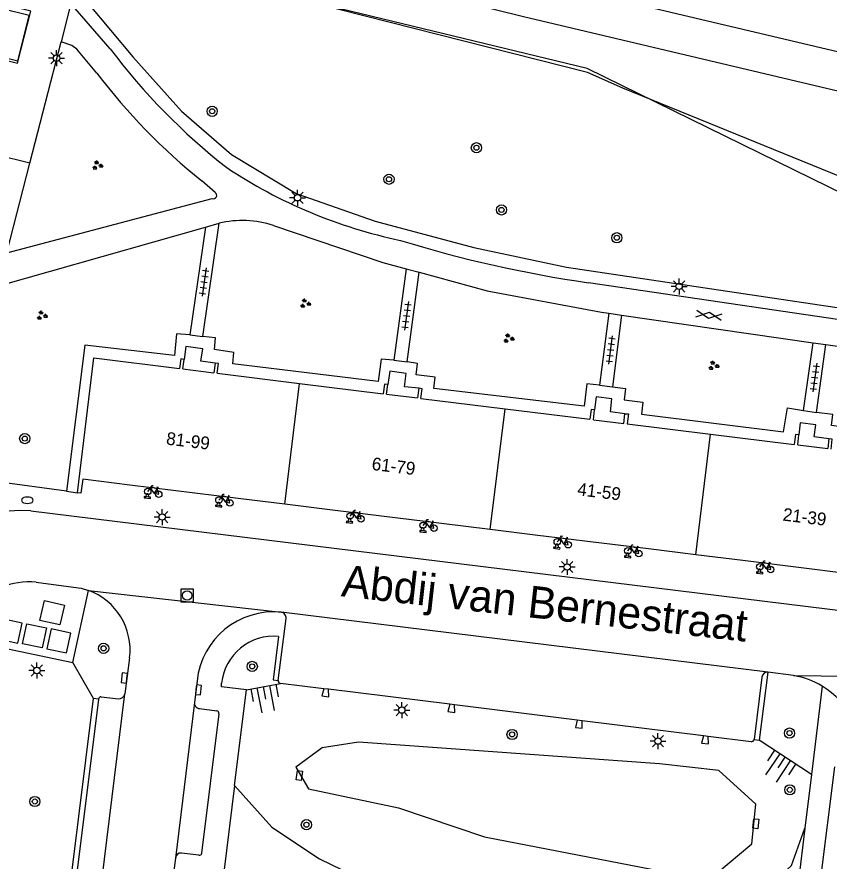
# Model space of a CAD drawing. Extents: x 131000 to 133014, y 396499 to 399001.
# Drawn here: x 131752.2 to 131815.9, y 397296.4 to 397362.6 of the extents above; entities that cross this region are included whole.
import ezdxf

# ---------------------------------------------------------------- set-up
doc = ezdxf.new("R2010")
doc.units = 0
for name, color, linetype in [('gg-afsc-hekwerk', 7, 'Continuous'), ('gg-anno-huisnummerreeks BGT', 7, 'Continuous'), ('gg-anno-openbare ruimte label', 7, 'Continuous'), ('gg-aspt-spoorlijn', 7, 'Continuous'), ('gg-bbg-hoofdgebouw', 7, 'Continuous'), ('gg-bbg-toegangstrap', 7, 'Continuous'), ('gg-bbg-tussenscheiding', 7, 'Continuous'), ('gg-knt-bovenkant onderkant talud', 7, 'Continuous'), ('gg-knt-verharding', 7, 'Continuous'), ('gg-knt-verharding nz', 7, 'Continuous'), ('gg-kwrk-afval apart plaats', 7, 'Continuous'), ('gt-grn-groengrens', 7, 'Continuous'), ('gt-grn-weggrens', 7, 'Continuous'), ('gt-symb-boom', 7, 'Continuous'), ('gt-symb-brandkraan', 7, 'Continuous'), ('gt-symb-fietsenrek', 7, 'Continuous'), ('gt-symb-gesloten verharding', 7, 'Continuous'), ('gt-symb-groenvak', 7, 'Continuous'), ('gt-symb-kolk', 7, 'Continuous'), ('gt-symb-kolk center center', 7, 'Continuous'), ('gt-symb-lichtmast', 7, 'Continuous'), ('gt-symb-rioolschacht', 7, 'Continuous'), ('gt-symb-talud symbool', 7, 'Continuous'), ('gt-symb-tegel verharding', 7, 'Continuous'), ('gx-grn-IMGEO niveau 01', 7, 'Continuous'), ('gx-grn-maaiveld', 7, 'Continuous')]:
    doc.layers.add(name, color=color, linetype=linetype)

# ---------------------------------------------------------------- blocks, each defined once
blk = doc.blocks.new('gt0-BOOM')
at = {"layer": 'gt-symb-boom'}
for radius in [0.4, 0.2]:
    blk.add_circle((0, 0), radius, dxfattribs=at)
blk = doc.blocks.new('gt0-GRVAK')
at = {"layer": 'gt-symb-groenvak'}
for p, q in [((-0.11, 0.189), (-0.228, 0.24)), ((-0.182, 0.153), (0.088, 0.153)), ((-0.091, 0.211), (-0.156, 0.322)), ((-0.047, 0.214), (-0.047, 0.393)), ((-0.004, 0.211), (0.061, 0.322)), ((0.015, 0.189), (0.133, 0.24)), ((0.262, -0.052), (0.197, 0.059)), ((0.305, -0.049), (0.305, 0.13)), ((0.349, -0.052), (0.414, 0.059)), ((-0.245, -0.228), (-0.363, -0.177)), ((-0.318, -0.264), (-0.047, -0.264)), ((-0.226, -0.206), (-0.291, -0.095)), ((-0.183, -0.203), (-0.183, -0.024)), ((-0.139, -0.206), (-0.074, -0.095)), ((-0.12, -0.228), (-0.002, -0.177)), ((0.243, -0.074), (0.125, -0.023)), ((0.17, -0.11), (0.441, -0.11)), ((0.368, -0.074), (0.486, -0.023))]:
    blk.add_line(p, q, dxfattribs=at)
blk = doc.blocks.new('gt0-LMAST')
at = {"layer": 'gt-symb-lichtmast'}
for p, q in [((-0.182, 0.173), (-0.447, 0.438)), ((-0.005, 0.246), (-0.005, 0.621)), ((0.172, 0.173), (0.437, 0.438)), ((-0.255, -0.004), (-0.63, -0.004)), ((-0.182, -0.181), (-0.447, -0.446)), ((-0.005, -0.254), (-0.005, -0.629)), ((0.437, -0.446), (0.172, -0.181)), ((0.245, -0.004), (0.62, -0.004))]:
    blk.add_line(p, q, dxfattribs=at)
blk.add_circle((-0.005, -0.004), 0.25, dxfattribs=at)
blk = doc.blocks.new('gt0-TEG1')
at = {"layer": 'gt-symb-tegel verharding'}
for p, q in [((-1.125, 0), (1.125, 0)), ((-0.9, -0.25), (-0.9, 0.25)), ((-0.45, -0.25), (-0.45, 0.25)), ((0, -0.25), (0, 0.25)), ((0.45, -0.25), (0.45, 0.25)), ((0.9, -0.25), (0.9, 0.25))]:
    blk.add_line(p, q, dxfattribs=at)
blk = doc.blocks.new('gt0-GESVH1')
at = {"layer": 'gt-symb-gesloten verharding'}
for p, q in [((-0.992, -0.261), (0.008, 0.239)), ((0.008, -0.261), (-0.992, 0.239)), ((0.008, 0.239), (1.008, -0.261)), ((1.008, 0.239), (0.008, -0.261))]:
    blk.add_line(p, q, dxfattribs=at)
blk = doc.blocks.new('gt0-FREK')
at = {"layer": 'gt-symb-fietsenrek'}
for p, q in [((0.259, 0.762), (0.294, 0.823)), ((0.54, 0.335), (0.259, 0.762)), ((0.294, 0.823), (0.767, 0.714)), ((0.767, 0.714), (0.54, 0.335)), ((0.757, 0.841), (0.866, 0.816)), ((0.767, 0.714), (0.84, 0.822)), ((0.895, 0.252), (0.767, 0.714))]:
    blk.add_line(p, q, dxfattribs=at)
for points in [[(0.036, 0.476), (0.228, 0.708), (0.259, 0.762)], [(0.294, 0.823), (0.36, 0.937), (0.452, 0.935)], [(-0.124, 0), (-0.047, 0.312), (0.053, 0.312), (0.12, 0)], [(0.54, 0.335), (0.555, 0.305), (0.895, 0.252)]]:
    blk.add_lwpolyline(points, dxfattribs=at)
for centre in [(0.036, 0.476), (0.895, 0.252)]:
    blk.add_circle(centre, 0.252, dxfattribs=at)
blk = doc.blocks.new('gt0-TALUD_1')
at = {"layer": 'gt-symb-talud symbool'}
for p, q in [((0, -1), (0, 0)), ((-1, -1), (-1, 0)), ((-0.5, -2), (-0.5, 0)), ((0.5, -2), (0.5, 0)), ((1, -1), (1, 0))]:
    blk.add_line(p, q, dxfattribs=at)
blk = doc.blocks.new('gt0-KOLKCC')
at = {"layer": 'gt-symb-kolk center center'}
blk.add_lwpolyline([(-0.375, 0.2), (0.375, 0.2), (0.375, -0.2), (-0.375, -0.2)], close=True, dxfattribs=at)
blk = doc.blocks.new('gt0-RS')
at = {"layer": 'gt-symb-rioolschacht'}
blk.add_lwpolyline([(-0.5, -0.5), (0.5, -0.5), (0.5, 0.5), (-0.5, 0.5)], close=True, dxfattribs=at)
blk.add_circle((0, 0), 0.375, dxfattribs=at)
blk = doc.blocks.new('gt0-KOLK')
at = {"layer": 'gt-symb-kolk'}
blk.add_lwpolyline([(0, 0), (0.375, 0), (0.375, 0.4), (-0.375, 0.4), (-0.375, 0), (0, 0)], dxfattribs=at)
blk = doc.blocks.new('gt0-BR')
at = {"layer": 'gt-symb-brandkraan'}
for centre, radius, start, end in [((-0.244, 0), 0.206, 107.56694, 252.43307), ((0.599, -2.664), 3, 106.89205, 107.56694), ((0, -0.691), 0.938, 73.10799, 106.89205), ((-0.599, -2.664), 3, 72.43309, 73.10799), ((0.244, 0), 0.206, 287.56695, 72.43309), ((0.599, 2.664), 3, 252.43307, 253.10797), ((0, 0.691), 0.938, 253.10797, 286.89206), ((-0.599, 2.664), 3, 286.89206, 287.56695)]:
    blk.add_arc(centre, radius, start, end, dxfattribs=at)

msp = doc.modelspace()

# ---------------------------------------------------------------- linework, layer by layer
at = {"layer": 'gg-afsc-hekwerk'}
for points in [[(131961.614, 397310.537), (131944.559, 397315.167), (131934.543, 397317.934), (131930.553, 397319.06), (131916.356, 397323.122), (131892.311, 397329.704), (131854.564, 397340.216), (131849.637, 397341.442), (131818.287, 397349.449), (131799.726, 397357.003), (131796.969, 397358.251), (131767.753, 397365.671), (131757.54, 397368.204), (131757.928, 397369.923), (131756.523, 397370.287), (131757.084, 397372.587), (131749.057, 397374.568), (131739.292, 397376.973), (131731.963, 397378.765)], [(132064.862, 397285.108), (132014.808, 397296.961), (131960.196, 397310.355), (131916.356, 397323.122), (131885.215, 397331.93), (131818.576, 397347.936), (131796.933, 397358.565), (131757.493, 397368.124)]]:
    msp.add_lwpolyline(points, dxfattribs=at)
at = {"layer": 'gg-aspt-spoorlijn'}
msp.add_lwpolyline([(131762.896, 397372.918), (131792.642, 397365.556), (131855.301, 397350.733)], dxfattribs=at)
at = {"layer": 'gg-bbg-hoofdgebouw'}
for p, q in [((131765.229, 397334.996), (131765.322, 397335.748)), ((131767.746, 397335.45), (131767.653, 397334.697)), ((131765.229, 397334.996), (131767.653, 397334.697)), ((131767.916, 397334.664), (131774.38, 397333.865)), ((131774.38, 397333.865), (131780.934, 397333.055)), ((131781.197, 397333.022), (131781.291, 397333.781)), ((131783.73, 397333.48), (131783.636, 397332.721)), ((131781.197, 397333.022), (131783.636, 397332.721)), ((131783.899, 397332.688), (131790.497, 397331.873)), ((131790.497, 397331.873), (131797.152, 397331.05)), ((131797.415, 397331.018), (131797.51, 397331.789)), ((131799.801, 397330.723), (131799.896, 397331.488)), ((131797.415, 397331.018), (131799.801, 397330.723)), ((131800.064, 397330.691), (131806.614, 397329.881)), ((131806.614, 397329.881), (131813.165, 397329.071)), ((131813.441, 397329.037), (131813.525, 397329.825)), ((131815.893, 397329.527), (131815.796, 397328.746)), ((131813.441, 397329.037), (131815.796, 397328.746)), ((131769.552, 397324.849), (131761.07, 397325.895)), ((131773.209, 397324.398), (131769.552, 397324.849)), ((131777.18, 397323.908), (131773.209, 397324.398)), ((131785.501, 397322.882), (131777.18, 397323.908)), ((131789.327, 397322.41), (131785.501, 397322.882)), ((131793.07, 397321.949), (131789.327, 397322.41)), ((131801.731, 397320.881), (131793.07, 397321.949)), ((131805.444, 397320.423), (131801.731, 397320.881)), ((131809.134, 397319.968), (131805.444, 397320.423)), ((131817.924, 397318.884), (131809.134, 397319.968))]:
    msp.add_line(p, q, dxfattribs=at)
for points in [[(131756.96, 397325.29), (131758.24, 397335.86), (131764.966, 397335.029)], [(131765.322, 397335.748), (131765.059, 397335.781), (131764.966, 397335.029)], [(131767.916, 397334.664), (131768.009, 397335.418), (131767.746, 397335.45)], [(131781.291, 397333.781), (131781.028, 397333.813), (131780.934, 397333.055)], [(131783.899, 397332.688), (131783.993, 397333.447), (131783.73, 397333.48)], [(131797.51, 397331.789), (131797.247, 397331.821), (131797.152, 397331.05)], [(131799.896, 397331.488), (131800.16, 397331.467), (131800.064, 397330.691)], [(131813.525, 397329.825), (131813.262, 397329.854), (131813.165, 397329.071)], [(131816.07, 397328.712), (131816.157, 397329.498), (131815.893, 397329.527)], [(131761.07, 397325.895), (131757.38, 397326.35), (131757.22, 397325.25), (131756.96, 397325.29)]]:
    msp.add_lwpolyline(points, dxfattribs=at)
at = {"layer": 'gg-bbg-toegangstrap'}
for points in [[(131767.746, 397335.45), (131766.643, 397335.605), (131766.78, 397336.581), (131765.464, 397336.764), (131765.322, 397335.748)], [(131783.73, 397333.48), (131782.603, 397333.607), (131782.749, 397334.628), (131781.443, 397334.816), (131781.291, 397333.781)], [(131799.896, 397331.488), (131798.749, 397331.622), (131798.877, 397332.645), (131797.636, 397332.799), (131797.51, 397331.789)], [(131815.893, 397329.527), (131814.736, 397329.673), (131814.854, 397330.624), (131813.643, 397330.774), (131813.525, 397329.825)]]:
    msp.add_lwpolyline(points, dxfattribs=at)
at = {"layer": 'gg-bbg-tussenscheiding'}
for p, q in [((131773.209, 397324.398), (131774.38, 397333.865)), ((131789.327, 397322.41), (131790.497, 397331.873)), ((131805.444, 397320.423), (131806.614, 397329.881))]:
    msp.add_line(p, q, dxfattribs=at)
at = {"layer": 'gg-knt-bovenkant onderkant talud'}
for p, q in [((131770.224, 397309.833), (131772.878, 397310.343)), ((131814.516, 397303.207), (131810.428, 397305.897))]:
    msp.add_line(p, q, dxfattribs=at)
for points in [[(131778.992, 397305.725), (131776.158, 397305.288), (131774.082, 397303.766), (131775.085, 397302.085), (131782.132, 397300.576), (131788.873, 397298.304), (131802.792, 397295.604), (131807.102, 397295.464), (131809.85, 397297.752), (131810.158, 397300.866), (131807.253, 397303.52), (131802.595, 397304.045), (131778.992, 397305.725)], [(131769.282, 397302.332), (131772.2, 397299.054), (131775.947, 397296.57), (131779.445, 397294.881)], [(131805.589, 397291.691), (131809.651, 397292.994), (131812.95, 397296.057), (131814.01, 397298.998)]]:
    msp.add_lwpolyline(points, dxfattribs=at)
at = {"layer": 'gg-knt-verharding'}
for p, q in [((131756.43, 397363.66), (131755.679, 397360.659)), ((131759.51, 397360.11), (131756.43, 397363.66)), ((131753.231, 397351.134), (131755.679, 397360.659)), ((131751.42, 397344.09), (131753.231, 397351.134)), ((131767.77, 397348.83), (131766.7, 397349.74)), ((131751.42, 397344.09), (131767.53, 397348.36)), ((131750.771, 397341.51), (131767.002, 397346.117)), ((131767.002, 397346.117), (131765.762, 397337.667)), ((131766.793, 397337.53), (131768.061, 397346.416)), ((131767.002, 397346.117), (131768.061, 397346.416)), ((131782.739, 397342.852), (131781.781, 397335.678)), ((131782.739, 397342.852), (131783.746, 397342.579)), ((131782.805, 397335.548), (131783.746, 397342.579)), ((131820.15, 397338.34), (131797.04, 397341.76)), ((131798.627, 397339.368), (131797.91, 397333.722)), ((131798.627, 397339.368), (131799.636, 397339.223)), ((131799.636, 397339.223), (131798.924, 397333.59)), ((131799.636, 397339.223), (131814.65, 397337.057)), ((131813.894, 397331.748), (131814.65, 397337.057)), ((131814.65, 397337.057), (131815.657, 397336.912)), ((131814.919, 397331.586), (131815.657, 397336.912)), ((131815.657, 397336.912), (131818.65, 397336.48)), ((131756.087, 397325.408), (131749.226, 397326.336)), ((131753.291, 397323.879), (131836.953, 397313.573)), ((131756.592, 397311.976), (131757.811, 397317.63)), ((131772.71, 397310.561), (131773.316, 397315.42)), ((131761.042, 397312.336), (131760.68, 397309.509)), ((131811.09, 397311.217), (131810.428, 397305.897)), ((131813.117, 397310.947), (131811.09, 397311.217)), ((131766.339, 397310.533), (131766.127, 397308.854)), ((131776.282, 397309.921), (131772.878, 397310.343)), ((131810.627, 397310.816), (131810.028, 397305.947)), ((131769.282, 397302.332), (131770.224, 397309.833)), ((131776.657, 397309.875), (131776.282, 397309.921)), ((131786.154, 397308.699), (131776.657, 397309.875)), ((131815.367, 397310.116), (131814.516, 397303.207)), ((131753.694, 397272.736), (131758.205, 397309.164)), ((131758.596, 397309.116), (131754.141, 397273.103)), ((131758.596, 397309.116), (131758.205, 397309.164)), ((131758.814, 397309.299), (131760.172, 397309.142)), ((131766.527, 397308.361), (131767.892, 397308.186)), ((131786.53, 397308.652), (131786.154, 397308.699)), ((131796.154, 397307.46), (131786.53, 397308.652)), ((131768.041, 397307.965), (131766.698, 397297.035)), ((131796.53, 397307.413), (131796.154, 397307.46)), ((131806.052, 397306.234), (131796.53, 397307.413)), ((131806.426, 397306.188), (131806.052, 397306.234)), ((131809.799, 397305.77), (131806.426, 397306.188)), ((131810.028, 397305.947), (131810.428, 397305.897)), ((131815.029, 397293.245), (131816.344, 397303.785)), ((131814.516, 397303.207), (131814.01, 397298.998)), ((131769.282, 397302.332), (131768.457, 397295.758)), ((131814.01, 397298.998), (131812.952, 397290.2)), ((131766.473, 397296.864), (131765.114, 397297.033)), ((131764.634, 397296.647), (131764.251, 397293.655))]:
    msp.add_line(p, q, dxfattribs=at)
for points in [[(131743.046, 397361.44), (131752.271, 397359.169), (131753.158, 397362.717), (131743.941, 397365.019)], [(131758.47, 397358.19), (131756.9, 397360.07), (131756.52, 397360.37), (131755.679, 397360.659)], [(131772.34, 397346.24), (131780.9, 397343.35), (131782.739, 397342.852)], [(131783.746, 397342.579), (131789.1, 397341.13), (131798.06, 397339.45), (131798.627, 397339.368)], [(131765.762, 397337.667), (131764.717, 397337.745), (131764.568, 397336.043), (131757.541, 397336.849), (131756.087, 397325.408)], [(131781.781, 397335.678), (131780.777, 397335.769), (131780.547, 397334.007), (131769.154, 397335.399), (131769.215, 397336.29), (131767.711, 397336.522), (131767.793, 397337.441), (131766.793, 397337.53)], [(131797.91, 397333.722), (131796.902, 397333.84), (131796.695, 397332.068), (131784.914, 397333.452), (131785.011, 397334.344), (131783.527, 397334.528), (131783.622, 397335.427), (131782.805, 397335.548)], [(131798.924, 397333.59), (131799.935, 397333.464), (131799.823, 397332.57), (131801.306, 397332.384), (131801.191, 397331.461), (131812.34, 397330.059), (131812.637, 397331.946), (131813.894, 397331.748)], [(131829.905, 397329.763), (131828.798, 397329.849), (131828.465, 397328.083), (131817.265, 397329.564), (131817.374, 397330.389), (131816.093, 397330.558), (131816.206, 397331.416), (131814.919, 397331.586)], [(131753.712, 397318.28), (131756.65, 397317.895), (131757.238, 397317.797), (131757.811, 397317.63)], [(131750.951, 397317.871), (131749.976, 397313.363), (131756.592, 397311.976)], [(131772.734, 397314.025), (131772.306, 397310.612), (131772.71, 397310.561)], [(131770.224, 397309.833), (131768.241, 397310.075), (131768.266, 397310.369)], [(131776.282, 397309.921), (131776.13, 397309.354), (131776.669, 397309.283), (131776.657, 397309.875)], [(131786.154, 397308.699), (131786.003, 397308.131), (131786.542, 397308.06), (131786.53, 397308.652)], [(131796.154, 397307.46), (131796.003, 397306.892), (131796.542, 397306.821), (131796.53, 397307.413)], [(131806.052, 397306.234), (131805.9, 397305.662), (131806.439, 397305.591), (131806.426, 397306.188)]]:
    msp.add_lwpolyline(points, dxfattribs=at)
for centre, radius, start, end in [((131800.099, 397390.807), 50.89, 217.09991, 231.84541), ((131797.695, 397388.161), 49.365, 217.38267, 231.10602), ((131790.26, 397383.229), 38.972, 236.34077, 258.1988), ((131767.612, 397348.614), 0.267, 252.16421, 53.73459), ((131769.899, 397339), 7.64, 71.36808, 103.9213), ((131810.744, 397437.071), 96.291, 252.81225, 261.81774), ((131752.705, 397314.512), 9.385, 86.41854, 166.38639), ((131753.246, 397311.903), 6.394, 85.8198, 111.03263), ((131756.136, 397312.975), 4.948, 352.58504, 70.20753), ((131772.347, 397309.904), 6.041, 84.41218, 174.02363), ((131772.88, 397315.48), 0.44, 352.18592, 82.87306), ((131772.363, 397309.921), 4.121, 84.83091, 173.75349), ((131811.086, 397310.753), 0.464, 89.54602, 172.24504), ((131812.09, 397304.704), 6.327, 58.80268, 80.65558), ((131772.882, 397310.52), 0.177, 166.51419, 268.72454), ((131812.093, 397304.718), 6.313, 355.02636, 58.75723), ((131758.823, 397309.067), 0.232, 92.17009, 167.85344), ((131760.203, 397309.635), 0.494, 266.4332, 345.25858), ((131766.567, 397308.802), 0.443, 173.23566, 264.87326), ((131767.86, 397308.004), 0.185, 347.87532, 80.10102), ((131809.794, 397306.013), 0.243, 271.20754, 344.19518), ((131765.076, 397296.589), 0.446, 85.13513, 172.47504), ((131766.51, 397297.049), 0.189, 258.83625, 355.63341)]:
    msp.add_arc(centre, radius, start, end, dxfattribs=at)
at = {"layer": 'gg-knt-verharding nz'}
for p, q in [((131811.09, 397311.217), (131772.935, 397315.916)), ((131756.037, 397272.144), (131760.68, 397309.509)), ((131766.127, 397308.854), (131764.634, 397296.647))]:
    msp.add_line(p, q, dxfattribs=at)
for points in [[(131762.179, 397324.898), (131762.675, 397324.837), (131762.688, 397324.936), (131762.191, 397324.997), (131762.179, 397324.898)], [(131767.783, 397324.224), (131768.279, 397324.163), (131768.291, 397324.262), (131767.795, 397324.323), (131767.783, 397324.224)], [(131778.043, 397322.968), (131778.539, 397322.907), (131778.552, 397323.006), (131778.055, 397323.067), (131778.043, 397322.968)], [(131783.8, 397322.232), (131784.296, 397322.171), (131784.308, 397322.27), (131783.812, 397322.331), (131783.8, 397322.232)], [(131794.3, 397320.933), (131794.796, 397320.871), (131794.808, 397320.971), (131794.312, 397321.032), (131794.3, 397320.933)], [(131799.855, 397320.248), (131800.351, 397320.186), (131800.363, 397320.286), (131799.867, 397320.347), (131799.855, 397320.248)], [(131810.201, 397318.986), (131810.697, 397318.925), (131810.71, 397319.024), (131810.213, 397319.085), (131810.201, 397318.986)]]:
    msp.add_lwpolyline(points, dxfattribs=at)
at = {"layer": 'gg-kwrk-afval apart plaats'}
for points in [[(131755.585, 397314.929), (131754.018, 397315.284), (131754.367, 397316.84), (131755.934, 397316.486), (131755.585, 397314.929)], [(131752.618, 397315.075), (131751.046, 397315.394), (131750.718, 397313.832), (131752.277, 397313.505), (131752.618, 397315.075)], [(131752.641, 397313.451), (131752.995, 397315.015), (131754.54, 397314.687), (131754.185, 397313.123), (131752.641, 397313.451)], [(131756.449, 397314.285), (131754.895, 397314.614), (131754.555, 397313.055), (131756.109, 397312.727), (131756.449, 397314.285)]]:
    msp.add_lwpolyline(points, dxfattribs=at)
at = {"layer": 'gt-grn-groengrens'}
msp.add_line((131758.205, 397309.164), (131756.592, 397311.976), dxfattribs=at)
msp.add_lwpolyline([(131757.8, 397363.65), (131761.304, 397359.46), (131765.115, 397355.207), (131769.045, 397351.801), (131774.116, 397348.742), (131780.316, 397346.585), (131788.046, 397344.528), (131788.044, 397344.518), (131795.322, 397342.991), (131821.784, 397339.037), (131829.512, 397336.791), (131836.88, 397334.275), (131849.036, 397328.999), (131856.893, 397325.496), (131863.261, 397323.108), (131863.38, 397323.084), (131863.702, 397322.953), (131865.692, 397322.609), (131869.712, 397321.783), (131872.859, 397321.346)], dxfattribs=at)
at = {"layer": 'gt-grn-weggrens'}
for p, q in [((131753.231, 397351.134), (131750.266, 397351.867)), ((131765.762, 397337.667), (131766.793, 397337.53)), ((131781.781, 397335.678), (131782.805, 397335.548)), ((131797.91, 397333.722), (131798.924, 397333.59)), ((131813.894, 397331.748), (131814.919, 397331.586)), ((131756.087, 397325.408), (131756.96, 397325.29)), ((131757.811, 397317.63), (131772.935, 397315.916)), ((131813.117, 397310.947), (131826.236, 397310.839))]:
    msp.add_line(p, q, dxfattribs=at)
at = {"layer": 'gx-grn-IMGEO niveau 01'}
msp.add_lwpolyline([(131753.293, 397363.051), (131735.063, 397367.535), (131734.063, 397363.471), (131752.252, 397358.983), (131753.293, 397363.051)], dxfattribs=at)
at = {"layer": 'gx-grn-maaiveld'}
msp.add_lwpolyline([(131732.985, 397381.463), (131760.606, 397374.822), (131759.585, 397370.66), (131791.936, 397362.64), (131854.61, 397347.814), (131886.275, 397338.155), (131925.106, 397323.917), (131939.256, 397319.095), (131943.912, 397317.568), (131951.217, 397315.332), (131969.045, 397310.616), (132053.802, 397290.43), (132065.195, 397287.116), (132066.829, 397285.59), (132067.499, 397285.439)], dxfattribs=at)

# ---------------------------------------------------------------- block references
at = {"layer": 'gt-symb-boom'}
for p in [(131767.522, 397355.2), (131752.823, 397329.533), (131759.01, 397313.088), (131770.664, 397311.673), (131791.042, 397306.337), (131812.799, 397306.443), (131812.823, 397301.992), (131753.617, 397301.078), (131774.912, 397299.26)]:
    msp.add_blockref('gt0-BOOM', p, dxfattribs=at)
for p, rotation in [((131788.246, 397352.344), -7.068140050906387), ((131781.389, 397349.869), -7.068140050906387), ((131790.209, 397347.465), -7.068140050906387), ((131799.261, 397345.285), -7.068140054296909)]:
    msp.add_blockref('gt0-BOOM', p, dxfattribs=dict(at, rotation=rotation))
at = {"layer": 'gt-symb-brandkraan'}
msp.add_blockref('gt0-BR', (131753.029, 397324.704), dxfattribs=at)
at = {"layer": 'gt-symb-fietsenrek'}
for p in [(131762.436, 397324.917), (131768.016, 397324.239), (131778.3, 397322.989), (131784.023, 397322.257), (131794.55, 397320.961), (131800.087, 397320.264), (131810.43, 397319.013)]:
    msp.add_blockref('gt0-FREK', p, dxfattribs=at)
at = {"layer": 'gt-symb-gesloten verharding', "rotation": -8.21920924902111}
msp.add_blockref('gt0-GESVH1', (131806.472, 397339.212), dxfattribs=at)
at = {"layer": 'gt-symb-groenvak'}
for p in [(131758.513, 397350.958), (131774.81, 397340.123), (131754.156, 397339.18), (131790.765, 397337.391), (131806.831, 397335.251)]:
    msp.add_blockref('gt0-GRVAK', p, dxfattribs=at)
at = {"layer": 'gt-symb-kolk'}
for p, rotation in [((131760.832, 397310.743), 84.00113167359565), ((131766.253, 397309.853), -97.18507479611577)]:
    msp.add_blockref('gt0-KOLK', p, dxfattribs=dict(at, rotation=rotation))
at = {"layer": 'gt-symb-kolk center center'}
for p, rotation in [((131774.355, 397303.115), 81.23420433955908), ((131810.162, 397299.33), 84.33357256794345)]:
    msp.add_blockref('gt0-KOLKCC', p, dxfattribs=dict(at, rotation=rotation))
at = {"layer": 'gt-symb-lichtmast'}
for p in [(131755.323, 397359.373), (131774.223, 397348.423), (131804.148, 397341.476), (131763.612, 397323.389), (131795.367, 397319.473), (131753.78, 397311.354), (131782.397, 397308.252), (131802.491, 397305.818)]:
    msp.add_blockref('gt0-LMAST', p, dxfattribs=at)
at = {"layer": 'gt-symb-rioolschacht'}
msp.add_blockref('gt0-RS', (131765.562, 397317.23), dxfattribs=at)
at = {"layer": 'gt-symb-talud symbool'}
for p, xscale, yscale, rotation in [((131771.551, 397310.088), 0.9996464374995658, 0.9996464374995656, 10.781616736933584), ((131812.472, 397304.552), 0.9998624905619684, 0.9998624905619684, -33.37220238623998)]:
    msp.add_blockref('gt0-TALUD_1', p, dxfattribs=dict(at, xscale=xscale, yscale=yscale, rotation=rotation))
at = {"layer": 'gt-symb-tegel verharding'}
for p, rotation in [((131766.888, 397341.82), -98.10579358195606), ((131782.768, 397339.164), -97.64386978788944), ((131798.774, 397336.476), 82.81812146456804), ((131814.78, 397334.326), -97.87092049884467)]:
    msp.add_blockref('gt0-TEG1', p, dxfattribs=dict(at, rotation=rotation))

# ---------------------------------------------------------------- texts
at = {"layer": 'gg-anno-huisnummerreeks BGT'}
for s, p in [('81-99', (131763.876, 397329.075)), ('61-79', (131779.995, 397327.087)), ('41-59', (131796.117, 397325.099)), ('21-39', (131812.229, 397323.112))]:
    msp.add_text(s, height=1, rotation=353, dxfattribs=at).set_placement(p)
at = {"layer": 'gg-anno-openbare ruimte label'}
msp.add_text('Abdij van Bernestraat', height=2.5, rotation=353.6, dxfattribs=at).set_placement((131777.587, 397317.178))

doc.saveas('drawing.dxf')
